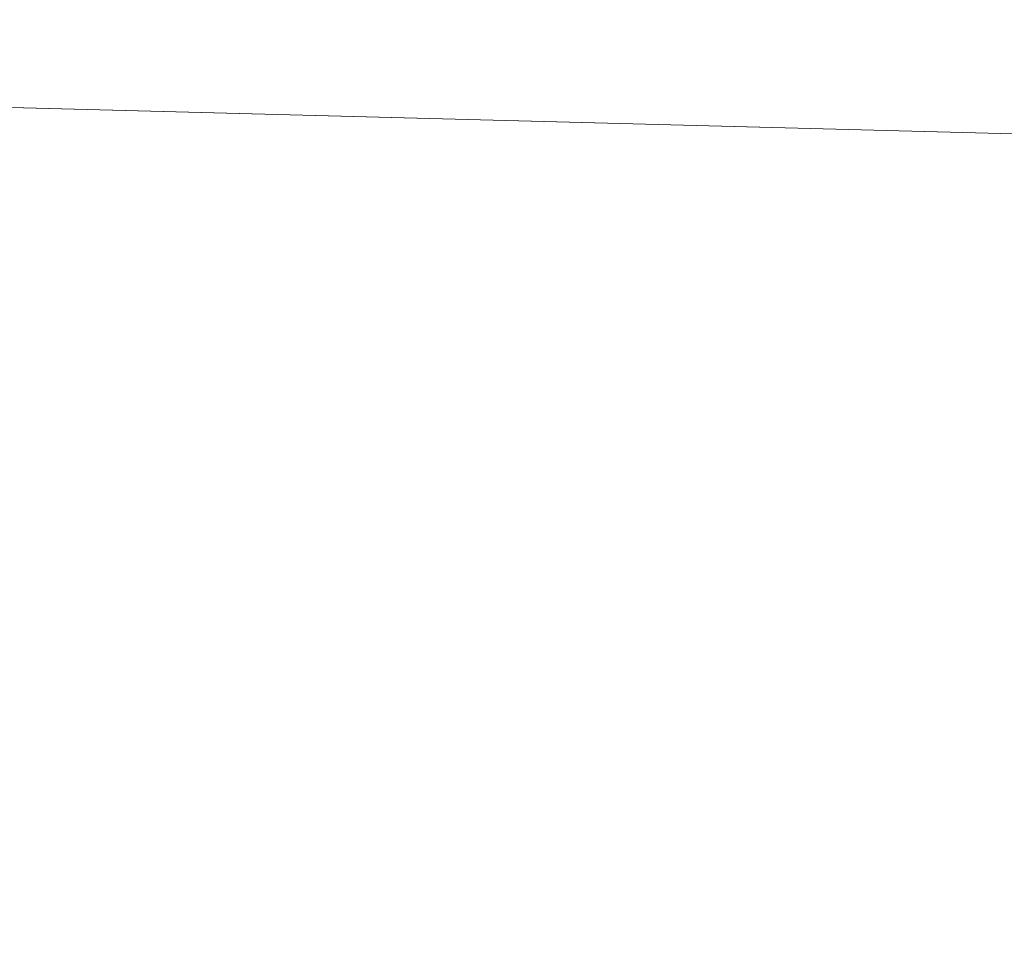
# Model space of a CAD drawing. Header units: millimetres. Extents: x -57 to 57, y 0 to 70.
# Tile 492 of 656: x 1.6136 to 1.6547, y 9.9219 to 9.9609. Entities that reach past the tile are written whole.
import ezdxf

# ---------------------------------------------------------------- set-up
doc = ezdxf.new("R2010")
doc.units = ezdxf.units.MM
doc.layers.add('A-GENM', color=13, linetype='Continuous')

# ---------------------------------------------------------------- blocks, each defined once
blk = doc.blocks.new('MODEL_FFAS1M22-709500BF0 - MODEL_FFAS1M22-709500BF0-480119-Preview')
at = {"layer": 'A-GENM', "lineweight": 9}
mesh = blk.add_polyface(dxfattribs=at)
corners = [(-5.065659, -5.065982, 56.850686), (0, -5.584437, 56.874908), (0, -4.188329, 57.03118), (0, -10.000001, -23.650001), (-3.05776, -10.000001, -22.656473), (-2.692929, -9.928683, -29.966412), (-6.11552, -10.000001, -21.662947), (-6.441622, -9.898842, -30.625674), (0, -7.439935, 53.833047), (-6.943316, -6.911401, 54.78898), (-4.411533, -8.205858, 50.598642), (-4.456237, -9.640439, -37.410771), (0, -8.887138, -46.478872), (0, -9.785809, -34.646118), (-5.971772, -5.82522, -56.428632), (0, -6.317886, -56.296823), (-6.943316, -6.911401, -54.78898), (-11.841303, -6.037199, -55.341199), (0, -7.439935, -53.833047), (-9.418722, -8.457228, 48.521734), (-4.411533, -8.205858, -50.598642), (-9.418722, -8.457228, -48.521734), (0, -8.887138, 46.478872), (-5.340592, -9.074689, 44.541122), (-7.136025, -5.92275, 56.228831), (0, -6.317886, 56.296823), (-5.340592, -9.074689, -44.541122), (-6.441622, -9.898842, 30.625674), (-4.456237, -9.640439, 37.410771), (-9.556814, -9.443618, 39.597133), (0, -10.000001, 23.650001), (0, -9.785809, 34.646118), (-2.692929, -9.928683, 29.966412), (-4.983111, -4.941954, -56.895169), (-10.8657, -5.231225, -55.976021), (-5.47025, -3.798972, -57.07773), (-6.11552, -10.000001, 21.662947), (-9.791592, -9.914903, 29.068322), (-9.791592, -9.914903, -29.068322), (-3.05776, -10.000001, 22.656473), (-9.556814, -9.443618, -39.597133), (-7.682859, 0, -55.746438), (0, -1.396109, -57.343729), (-6.026368, -2.052619, -57.156549), (0, -2.792219, -57.187457), (0, -4.188328, -57.03118), (0, -5.584437, -56.874908), (-11.294397, -3.279611, -56.275317), (0, 0, -57.500001), (-5.950366, -3.730755, 57.038565), (-10.8657, -5.231225, 55.976021), (-7.682859, 0, 55.746438), (-7.491956, -2.207115, 56.976932), (0, -1.396108, 57.343729), (0, 0, 57.500001), (0, -2.792221, 57.187452), (-11.937564, -1.816407, -56.227754)]
mesh.append_faces([[corners[k] for k in face] for face in [(42, 41, 48)]], dxfattribs={"vtx0": -1})
mesh.append_faces([[corners[k] for k in face] for face in [(6, 7, 4), (22, 28, 31), (3, 5, 13), (30, 32, 39), (45, 35, 44), (46, 33, 45), (55, 49, 2)]], dxfattribs={"vtx0": -1, "vtx1": -1})
mesh.append_faces([[corners[k] for k in face] for face in [(8, 9, 10), (14, 15, 16), (16, 17, 14), (9, 19, 10), (16, 20, 21), (22, 10, 23), (21, 20, 26), (27, 28, 29), (0, 24, 1), (33, 34, 35), (16, 18, 20), (29, 28, 23), (36, 27, 37), (38, 7, 6), (11, 5, 7), (11, 7, 40), (28, 32, 31), (40, 21, 26), (5, 11, 13), (32, 27, 39), (7, 5, 4), (27, 32, 28), (41, 42, 43), (44, 35, 43), (35, 45, 33), (14, 33, 46), (43, 35, 47), (34, 33, 14), (0, 49, 50), (51, 52, 53), (55, 52, 49), (24, 0, 50), (24, 9, 25), (26, 12, 11), (12, 26, 20), (40, 26, 11), (23, 10, 19), (29, 23, 19), (22, 23, 28), (41, 43, 56), (2, 49, 0)]], dxfattribs={"vtx0": -1, "vtx1": -1, "vtx2": -1})
mesh.append_faces([[corners[k] for k in face] for face in [(0, 1, 2), (11, 12, 13), (24, 25, 1), (9, 8, 25), (14, 46, 15), (52, 55, 53)]], dxfattribs={"vtx0": -1, "vtx2": -1})
mesh.append_faces([[corners[k] for k in face] for face in [(3, 4, 5), (15, 18, 16), (30, 31, 32), (36, 39, 27), (42, 44, 43), (18, 12, 20), (22, 8, 10)]], dxfattribs={"vtx1": -1, "vtx2": -1})
mesh.append_faces([[corners[k] for k in face] for face in [(53, 54, 51)]], dxfattribs={"vtx2": -1})

msp = doc.modelspace()

# ---------------------------------------------------------------- block references
at = {"layer": 'A-GENM', "lineweight": 9, "rotation": 180}
msp.add_blockref('MODEL_FFAS1M22-709500BF0 - MODEL_FFAS1M22-709500BF0-480119-Preview', (0, 0), dxfattribs=at)

doc.saveas('drawing.dxf')
